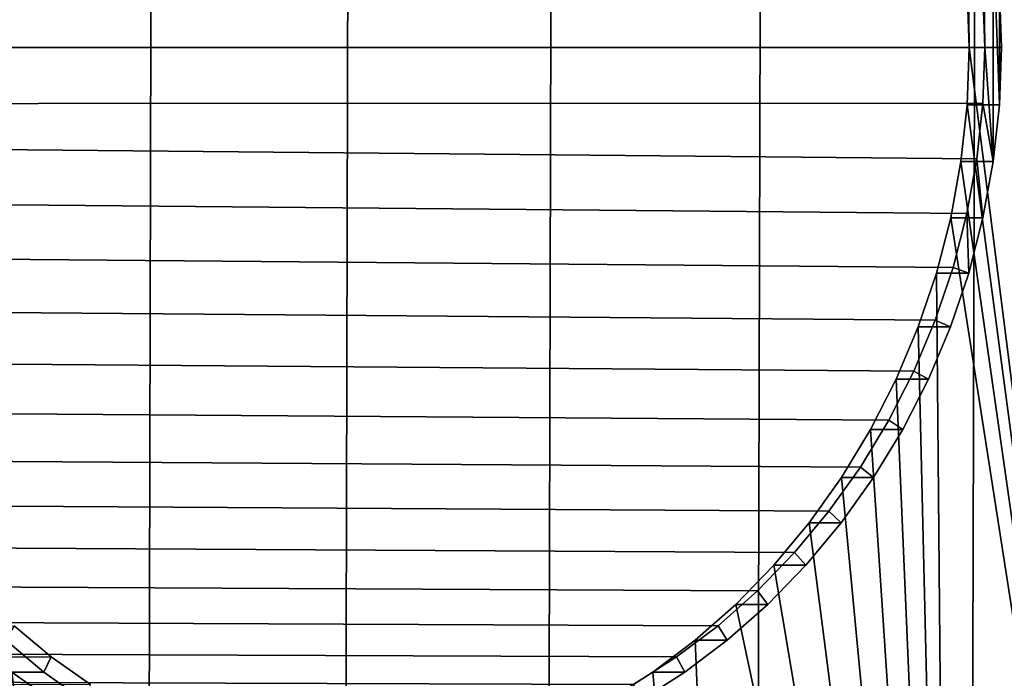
# Model space of a CAD drawing. Header units: metres. Extents: x -240 to 45, y -77 to 27.
# Tile 629 of 656: x 7.33 to 11.46, y -72.1 to -69.33. Entities that reach past the tile are written whole.
import ezdxf

# ---------------------------------------------------------------- set-up
doc = ezdxf.new("R2010")
doc.units = ezdxf.units.M
doc.layers.add('solid_102011X2', color=7, linetype='CONTINUOUS')

msp = doc.modelspace()

# ---------------------------------------------------------------- linework, layer by layer
at = {"layer": 'solid_102011X2'}
for points in [[(7.06923, -75.997673, 85.932327), (7.098814, -62.099998, 85.908897), (7.897175, -62.099998, 85.309685), (7.865651, -75.997673, 85.332184)], [(7.865651, -75.997673, 85.332184), (7.897175, -62.099998, 85.309685), (8.724441, -62.099998, 84.751045), (8.690998, -75.997673, 84.772476)], [(8.690998, -75.997673, 84.772476), (8.724441, -62.099998, 84.751045), (9.578548, -62.099998, 84.234383), (9.543217, -75.997673, 84.254616)], [(9.543217, -75.997673, 84.254616), (9.578548, -62.099998, 84.234383), (10.457372, -62.099998, 83.760971), (10.42019, -75.997673, 83.779869)], [(10.42019, -75.997673, 83.779869), (10.457372, -62.099998, 83.760971), (11.358722, -62.099998, 83.332008), (11.319737, -75.997673, 83.349434)], [(11.231543, -62.099998, 119.810783), (12.146783, -75.997673, 120.199196), (13.083017, -75.997673, 120.542603), (12.150477, -62.099998, 120.200661)], [(11.231543, -62.099998, 119.810783), (11.315649, -69.449944, 119.84874), (12.146783, -75.997673, 120.199196)], [(11.231543, -62.099998, 119.810783), (11.306982, -69.209923, 119.844849), (11.315649, -69.449944, 119.84874)], [(11.319737, -75.997673, 83.349434), (11.358722, -62.099998, 83.332008), (12.280353, -62.099998, 82.948547), (12.239622, -75.997673, 82.964363)], [(11.382038, -69.449997, 119.608803), (11.41662, -69.928947, 119.624352), (11.416623, -68.971069, 119.624352), (11.373527, -68.735214, 119.604958)], [(11.373597, -69.215836, 119.604996), (11.382038, -69.449997, 119.608803), (11.373527, -68.735214, 119.604958)], [(11.416623, -68.971069, 119.624352), (11.41662, -69.928947, 119.624352), (11.442621, -69.690048, 119.635986)], [(11.416623, -68.971069, 119.624352), (11.442621, -69.690048, 119.635986), (11.442622, -69.209969, 119.635986)], [(-12.413334, -69.208603, 156.232605), (-12.405175, -69.449997, 156.2379), (11.382038, -69.449997, 119.608803), (11.373597, -69.215836, 119.604996)], [(11.451295, -69.450012, 119.639862), (11.315649, -69.449944, 119.84874), (11.306982, -69.209923, 119.844849), (11.442622, -69.209969, 119.635986)], [(11.442622, -69.209969, 119.635986), (11.442621, -69.690048, 119.635986), (11.451295, -69.450012, 119.639862)], [(-12.405175, -69.449997, 156.2379), (-12.413334, -69.691399, 156.232605), (11.373596, -69.684174, 119.604996), (11.382038, -69.449997, 119.608803)], [(11.315649, -69.449944, 119.84874), (11.306987, -69.690018, 119.844849), (12.146783, -75.997673, 120.199196)], [(11.442621, -69.690048, 119.635986), (11.306987, -69.690018, 119.844849), (11.315649, -69.449944, 119.84874), (11.451295, -69.450012, 119.639862)], [(11.373596, -69.684174, 119.604996), (11.41662, -69.928947, 119.624352), (11.382038, -69.449997, 119.608803)], [(-12.413334, -69.691399, 156.232605), (-12.437757, -69.931236, 156.216736), (11.306332, -70.147377, 119.574486), (11.348306, -69.917137, 119.593559)], [(-12.413334, -69.691399, 156.232605), (11.348306, -69.917137, 119.593559), (11.373596, -69.684174, 119.604996)], [(11.306987, -69.690018, 119.844849), (11.281022, -69.928902, 119.833168), (12.146783, -75.997673, 120.199196)], [(11.41662, -69.928947, 119.624352), (11.281022, -69.928902, 119.833168), (11.306987, -69.690018, 119.844849), (11.442621, -69.690048, 119.635986)], [(11.348306, -69.917137, 119.593559), (11.373522, -70.16481, 119.604958), (11.41662, -69.928947, 119.624352), (11.373596, -69.684174, 119.604996)], [(11.306332, -70.147377, 119.574486), (11.313494, -70.396835, 119.577744), (11.373522, -70.16481, 119.604958), (11.348306, -69.917137, 119.593559)], [(-12.437757, -69.931236, 156.216736), (-12.478286, -70.167946, 156.190414), (11.247913, -70.373695, 119.547737), (11.306332, -70.147377, 119.574486)], [(11.281022, -69.928902, 119.833168), (11.237973, -70.164757, 119.813698), (12.146783, -75.997673, 120.199196)], [(11.373522, -70.16481, 119.604958), (11.237973, -70.164757, 119.813698), (11.281022, -69.928902, 119.833168), (11.41662, -69.928947, 119.624352)], [(-12.478286, -70.167946, 156.190414), (-12.534658, -70.400002, 156.153809), (11.173461, -70.594582, 119.513321), (11.247913, -70.373695, 119.547737)], [(11.178008, -70.39682, 119.786377), (11.22883, -75.997673, 119.809547), (12.146783, -75.997673, 120.199196), (11.237973, -70.164757, 119.813698)], [(11.373522, -70.16481, 119.604958), (11.313494, -70.396835, 119.577744), (11.178008, -70.39682, 119.786377), (11.237973, -70.164757, 119.813698)], [(11.306332, -70.147377, 119.574486), (11.247913, -70.373695, 119.547737), (11.313494, -70.396835, 119.577744)], [(11.173461, -70.594582, 119.513321), (11.236981, -70.623329, 119.542702), (11.313494, -70.396835, 119.577744), (11.247913, -70.373695, 119.547737)], [(-12.534658, -70.400002, 156.153809), (-12.606508, -70.6259, 156.107147), (11.08343, -70.808823, 119.471191), (11.173461, -70.594582, 119.513321)], [(11.178008, -70.39682, 119.786377), (11.101598, -70.623268, 119.751221), (11.22883, -75.997673, 119.809547)], [(11.313494, -70.396835, 119.577744), (11.236981, -70.623329, 119.542702), (11.101598, -70.623268, 119.751221), (11.178008, -70.39682, 119.786377)], [(-12.606508, -70.6259, 156.107147), (-12.693369, -70.84417, 156.050735), (10.978508, -71.014893, 119.421402), (11.08343, -70.808823, 119.471191)], [(11.101598, -70.623268, 119.751221), (11.00926, -70.842743, 119.708214), (11.22883, -75.997673, 119.809547)], [(11.236981, -70.623329, 119.542702), (11.144562, -70.842773, 119.499855), (11.00926, -70.842743, 119.708214), (11.101598, -70.623268, 119.751221)], [(11.08343, -70.808823, 119.471191), (11.144562, -70.842773, 119.499855), (11.236981, -70.623329, 119.542702), (11.173461, -70.594582, 119.513321)], [(10.978508, -71.014893, 119.421402), (11.036727, -71.054131, 119.44912), (11.144562, -70.842773, 119.499855), (11.08343, -70.808823, 119.471191)], [(-12.693369, -70.84417, 156.050735), (-12.794679, -71.053398, 155.984955), (10.859416, -71.211571, 119.363968), (10.978508, -71.014893, 119.421402)], [(11.00926, -70.842743, 119.708214), (10.901555, -71.054085, 119.657318), (11.22883, -75.997673, 119.809547)], [(11.144562, -70.842773, 119.499855), (11.036727, -71.054131, 119.44912), (10.901555, -71.054085, 119.657318), (11.00926, -70.842743, 119.708214)], [(10.859416, -71.211571, 119.363968), (10.914463, -71.255638, 119.390633), (11.036727, -71.054131, 119.44912), (10.978508, -71.014893, 119.421402)], [(-12.794679, -71.053398, 155.984955), (-12.90978, -71.252228, 155.910202), (10.727102, -71.39743, 119.298996), (10.859416, -71.211571, 119.363968)], [(10.901555, -71.054085, 119.657318), (10.77943, -71.255562, 119.598656), (11.22883, -75.997673, 119.809547)], [(10.914463, -71.255638, 119.390633), (10.77943, -71.255562, 119.598656), (10.901555, -71.054085, 119.657318), (11.036727, -71.054131, 119.44912)], [(10.727102, -71.39743, 119.298996), (10.778552, -71.446198, 119.324402), (10.914463, -71.255638, 119.390633), (10.859416, -71.211571, 119.363968)], [(-12.90978, -71.252228, 155.910202), (-13.037925, -71.439369, 155.826981), (10.582577, -71.571274, 119.226624), (10.727102, -71.39743, 119.298996)], [(10.77943, -71.255562, 119.598656), (10.64363, -71.446152, 119.532227), (11.22883, -75.997673, 119.809547)], [(10.778552, -71.446198, 119.324402), (10.64363, -71.446152, 119.532227), (10.77943, -71.255562, 119.598656), (10.914463, -71.255638, 119.390633)], [(10.582577, -71.571274, 119.226624), (10.630155, -71.624374, 119.25061), (10.778552, -71.446198, 119.324402), (10.727102, -71.39743, 119.298996)], [(-13.037925, -71.439369, 155.826981), (-13.178285, -71.613609, 155.73584), (10.42698, -71.731911, 119.147034), (10.582577, -71.571274, 119.226624)], [(10.64363, -71.446152, 119.532227), (10.495393, -71.624306, 119.458252), (11.22883, -75.997673, 119.809547)], [(10.630155, -71.624374, 119.25061), (10.495393, -71.624306, 119.458252), (10.64363, -71.446152, 119.532227), (10.778552, -71.446198, 119.324402)], [(10.42698, -71.731911, 119.147034), (10.470438, -71.788994, 119.169441), (10.630155, -71.624374, 119.25061), (10.582577, -71.571274, 119.226624)], [(-13.178285, -71.613609, 155.73584), (-13.329947, -71.773811, 155.637344), (10.261575, -71.878265, 119.060516), (10.42698, -71.731911, 119.147034)], [(10.495393, -71.624306, 119.458252), (10.335807, -71.788933, 119.376884), (11.22883, -75.997673, 119.809547)], [(10.470438, -71.788994, 119.169441), (10.335807, -71.788933, 119.376884), (10.495393, -71.624306, 119.458252), (10.630155, -71.624374, 119.25061)], [(10.261575, -71.878265, 119.060516), (10.300563, -71.939072, 119.081093), (10.470438, -71.788994, 119.169441), (10.42698, -71.731911, 119.147034)], [(-13.329947, -71.773811, 155.637344), (-13.491929, -71.918953, 155.53215), (10.087591, -72.00943, 118.967346), (10.261575, -71.878265, 119.060516)], [(10.166078, -71.939003, 119.288353), (10.33144, -75.997673, 119.374634), (11.22883, -75.997673, 119.809547), (10.335807, -71.788933, 119.376884)], [(10.300563, -71.939072, 119.081093), (10.166078, -71.939003, 119.288353), (10.335807, -71.788933, 119.376884), (10.470438, -71.788994, 119.169441)], [(-16.179193, -72.048073, 153.787018), (-16.350445, -71.918953, 153.675812), (7.306616, -71.87825, 117.141541), (7.462495, -72.009415, 117.262589)], [(7.462495, -72.009415, 117.262589), (7.306616, -71.87825, 117.141541), (7.271947, -71.939049, 117.114288), (7.431414, -72.073425, 117.238655)], [(10.087591, -72.00943, 118.967346), (10.122086, -72.073441, 118.986), (10.300563, -71.939072, 119.081093), (10.261575, -71.878265, 119.060516)], [(-13.491929, -71.918953, 155.53215), (-13.663181, -72.048073, 155.420944), (9.90645, -72.124542, 118.86795), (10.087591, -72.00943, 118.967346)], [(6.991256, -75.997673, 117.20549), (7.784674, -75.997673, 117.809601), (7.296941, -72.073402, 117.445671), (7.137371, -71.939034, 117.321495)], [(7.431414, -72.073425, 117.238655), (7.271947, -71.939049, 117.114288), (7.137371, -71.939034, 117.321495), (7.296941, -72.073402, 117.445671)], [(10.166078, -71.939003, 119.288353), (9.987728, -72.07338, 119.193085), (10.33144, -75.997673, 119.374634)], [(10.122086, -72.073441, 118.986), (9.987728, -72.07338, 119.193085), (10.166078, -71.939003, 119.288353), (10.300563, -71.939072, 119.081093)], [(-15.999783, -72.160355, 153.903534), (-16.179193, -72.048073, 153.787018), (7.462495, -72.009415, 117.262589), (7.626978, -72.124535, 117.387642)], [(7.626978, -72.124535, 117.387642), (7.462495, -72.009415, 117.262589), (7.431414, -72.073425, 117.238655), (7.599902, -72.191483, 117.367249)], [(9.90645, -72.124542, 118.86795), (9.93609, -72.19149, 118.884384), (10.122086, -72.073441, 118.986), (10.087591, -72.00943, 118.967346)], [(-13.663181, -72.048073, 155.420944), (-13.842591, -72.160355, 155.304428), (9.719368, -72.223007, 118.76268), (9.90645, -72.124542, 118.86795)], [(7.784674, -75.997673, 117.809601), (7.465522, -72.191452, 117.574081), (7.296941, -72.073402, 117.445671)], [(7.599902, -72.191483, 117.367249), (7.431414, -72.073425, 117.238655), (7.296941, -72.073402, 117.445671), (7.465522, -72.191452, 117.574081)], [(9.987728, -72.07338, 119.193085), (9.80184, -72.191437, 119.091301), (10.33144, -75.997673, 119.374634)], [(9.93609, -72.19149, 118.884384), (9.80184, -72.191437, 119.091301), (9.987728, -72.07338, 119.193085), (10.122086, -72.073441, 118.986)]]:
    msp.add_3dface(points, dxfattribs=at)

doc.saveas('drawing.dxf')
